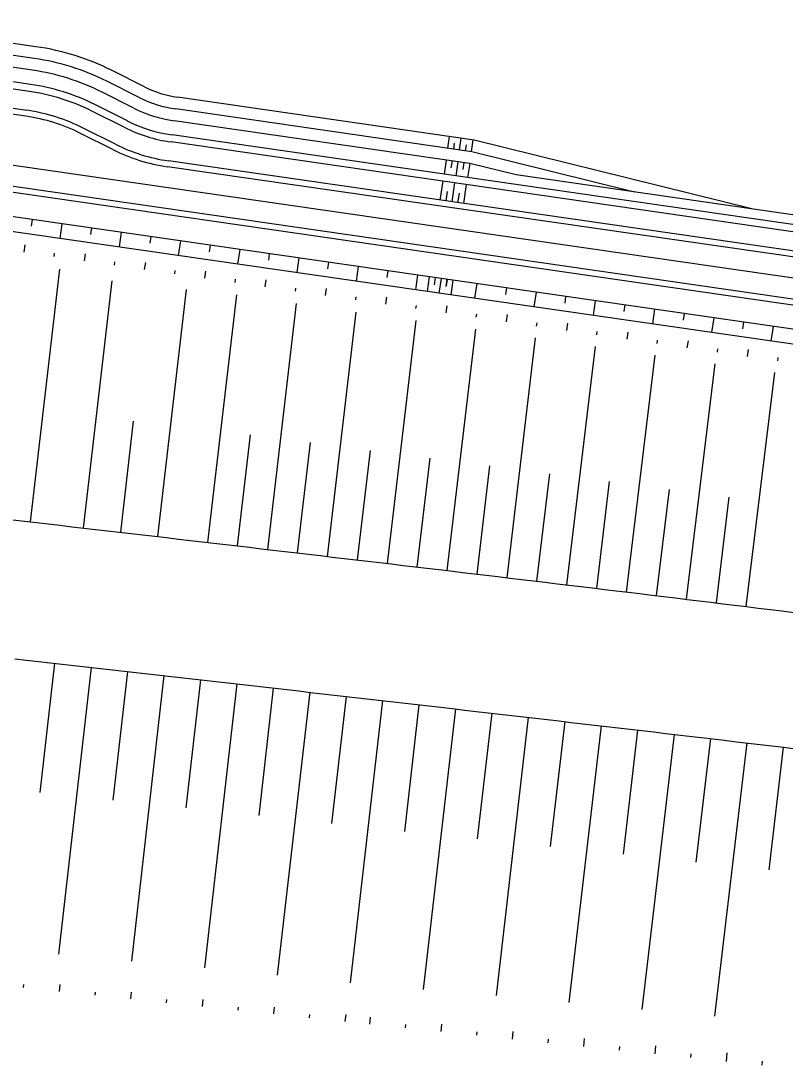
# Model space of a CAD drawing. Extents: x -552278 to -547230, y -1151007 to -1148251.
# Drawn here: x -551432.9 to -551368.8, y -1148702.5 to -1148614.8 of the extents above; entities that cross this region are included whole.
import ezdxf

# ---------------------------------------------------------------- set-up
doc = ezdxf.new("R2010")
doc.units = 0
doc.layers.add('u_trat navrh', color=7, linetype='Continuous')

msp = doc.modelspace()

# ---------------------------------------------------------------- linework, layer by layer
at = {"layer": 'u_trat navrh'}
for p, q in [((-551431.677, -1148616.996), (-551446.683, -1148614.829)), ((-551431.82, -1148617.986), (-551446.826, -1148615.819)), ((-551431.962, -1148618.975), (-551446.968, -1148616.808)), ((-551432.134, -1148620.163), (-551447.14, -1148617.996)), ((-551432.22, -1148620.757), (-551447.226, -1148618.59)), ((-551422.574, -1148620.365), (-551425.289, -1148619.002)), ((-551423.022, -1148621.258), (-551425.737, -1148619.896)), ((-551432.52, -1148622.835), (-551447.526, -1148620.668)), ((-551432.448, -1148622.341), (-551447.454, -1148620.174)), ((-551423.471, -1148622.152), (-551426.186, -1148620.79)), ((-551394.885, -1148624.835), (-551419.793, -1148621.238)), ((-551424.278, -1148623.761), (-551426.993, -1148622.398)), ((-551424.009, -1148623.225), (-551426.724, -1148621.862)), ((-551395.078, -1148625.817), (-551419.935, -1148622.228)), ((-551395.27, -1148626.8), (-551420.078, -1148623.218)), ((-551425.22, -1148625.638), (-551427.935, -1148624.275)), ((-551424.996, -1148625.191), (-551427.711, -1148623.828)), ((-551281.161, -1148645.097), (-551420.336, -1148624.999)), ((-551281.075, -1148644.503), (-551420.25, -1148624.405)), ((-551397.106, -1148625.524), (-551396.964, -1148624.535)), ((-551396.612, -1148625.596), (-551396.54, -1148625.101)), ((-551396.117, -1148625.667), (-551395.974, -1148624.678)), ((-551395.622, -1148625.739), (-551395.55, -1148625.244)), ((-551395.127, -1148625.81), (-551394.984, -1148624.821)), ((-551371.475, -1148630.64), (-551394.885, -1148624.835)), ((-551268.186, -1148656.417), (-551480.492, -1148625.759)), ((-551381.421, -1148629.204), (-551395.078, -1148625.817)), ((-551267.561, -1148653.224), (-551451.149, -1148626.713)), ((-551219.998, -1148659.587), (-551451.077, -1148626.218)), ((-551266.82, -1148648.784), (-551420.564, -1148626.583)), ((-551397.249, -1148626.514), (-551397.421, -1148627.702)), ((-551396.754, -1148626.586), (-551396.84, -1148627.179)), ((-551396.26, -1148626.657), (-551396.431, -1148627.845)), ((-551395.765, -1148626.729), (-551395.851, -1148627.322)), ((-551395.27, -1148626.8), (-551395.441, -1148627.988)), ((-551391.368, -1148627.768), (-551395.27, -1148626.8)), ((-551225.343, -1148655.279), (-551420.636, -1148627.077)), ((-551280.961, -1148643.711), (-551391.368, -1148627.768)), ((-551267.946, -1148655.189), (-551451.434, -1148628.692)), ((-551397.735, -1148629.879), (-551397.507, -1148628.296)), ((-551396.746, -1148630.022), (-551396.517, -1148628.439)), ((-551395.756, -1148630.165), (-551395.527, -1148628.582)), ((-551397.24, -1148629.951), (-551397.126, -1148629.159)), ((-551396.251, -1148630.094), (-551396.136, -1148629.302)), ((-551431.989, -1148631.5), (-551432.07, -1148632.057)), ((-551429.502, -1148631.859), (-551429.681, -1148633.097)), ((-551427.014, -1148632.219), (-551427.095, -1148632.775)), ((-551424.527, -1148632.578), (-551424.706, -1148633.815)), ((-551422.04, -1148632.937), (-551422.12, -1148633.494)), ((-551432.679, -1148634.24), (-551432.594, -1148633.646)), ((-551419.552, -1148633.296), (-551419.731, -1148634.533)), ((-551417.065, -1148633.655), (-551417.145, -1148634.212)), ((-551414.577, -1148634.015), (-551414.756, -1148635.252)), ((-551430.148, -1148634.605), (-551430.11, -1148634.338)), ((-551427.618, -1148634.971), (-551427.532, -1148634.377)), ((-551412.09, -1148634.374), (-551412.17, -1148634.931)), ((-551409.602, -1148634.733), (-551409.781, -1148635.97)), ((-551432.13, -1148656.902), (-551429.684, -1148635.683)), ((-551425.087, -1148635.336), (-551425.048, -1148635.069)), ((-551422.556, -1148635.702), (-551422.47, -1148635.108)), ((-551407.115, -1148635.092), (-551407.195, -1148635.649)), ((-551404.628, -1148635.451), (-551404.806, -1148636.689)), ((-551420.025, -1148636.067), (-551419.986, -1148635.8)), ((-551417.494, -1148636.433), (-551417.408, -1148635.839)), ((-551414.963, -1148636.798), (-551414.925, -1148636.531)), ((-551412.433, -1148637.163), (-551412.347, -1148636.57)), ((-551402.14, -1148635.811), (-551402.221, -1148636.367)), ((-551399.653, -1148636.17), (-551399.831, -1148637.407)), ((-551398.664, -1148636.313), (-551398.843, -1148637.55)), ((-551398.169, -1148636.384), (-551398.259, -1148637.003)), ((-551397.675, -1148636.455), (-551397.853, -1148637.693)), ((-551397.18, -1148636.527), (-551397.269, -1148637.145)), ((-551397.165, -1148636.529), (-551397.246, -1148637.086)), ((-551396.685, -1148636.598), (-551396.863, -1148637.836)), ((-551427.681, -1148657.415), (-551425.283, -1148636.671)), ((-551421.45, -1148658.137), (-551419.04, -1148637.397)), ((-551409.902, -1148637.529), (-551409.863, -1148637.262)), ((-551407.371, -1148637.894), (-551407.285, -1148637.301)), ((-551394.678, -1148636.888), (-551394.857, -1148638.125)), ((-551392.19, -1148637.247), (-551392.271, -1148637.804)), ((-551417.249, -1148658.626), (-551414.826, -1148637.828)), ((-551404.84, -1148638.26), (-551404.801, -1148637.993)), ((-551402.309, -1148638.625), (-551402.223, -1148638.031)), ((-551389.703, -1148637.607), (-551389.882, -1148638.844)), ((-551387.216, -1148637.966), (-551387.296, -1148638.523)), ((-551384.728, -1148638.325), (-551384.907, -1148639.562)), ((-551412.226, -1148659.213), (-551409.809, -1148638.553)), ((-551407.203, -1148659.802), (-551404.791, -1148639.277)), ((-551399.778, -1148638.991), (-551399.74, -1148638.724)), ((-551397.248, -1148639.356), (-551397.162, -1148638.762)), ((-551382.241, -1148638.684), (-551382.321, -1148639.241)), ((-551379.753, -1148639.043), (-551379.932, -1148640.281)), ((-551402.181, -1148660.393), (-551399.773, -1148640.002)), ((-551394.717, -1148639.722), (-551394.678, -1148639.455)), ((-551392.186, -1148640.087), (-551392.1, -1148639.493)), ((-551377.266, -1148639.403), (-551377.346, -1148639.959)), ((-551374.778, -1148639.762), (-551374.957, -1148640.999)), ((-551372.291, -1148640.121), (-551372.371, -1148640.678)), ((-551397.158, -1148660.988), (-551394.754, -1148640.727)), ((-551389.655, -1148640.453), (-551389.616, -1148640.185)), ((-551387.124, -1148640.818), (-551387.038, -1148640.224)), ((-551384.593, -1148641.184), (-551384.555, -1148640.916)), ((-551382.062, -1148641.549), (-551381.977, -1148640.955)), ((-551369.804, -1148640.48), (-551369.982, -1148641.717)), ((-551392.136, -1148661.586), (-551389.735, -1148641.451)), ((-551379.532, -1148641.915), (-551379.493, -1148641.647)), ((-551377.001, -1148642.28), (-551376.915, -1148641.686)), ((-551387.115, -1148662.186), (-551384.715, -1148642.176)), ((-551374.47, -1148642.646), (-551374.431, -1148642.378)), ((-551371.939, -1148643.011), (-551371.853, -1148642.417)), ((-551382.094, -1148662.79), (-551379.695, -1148642.901)), ((-551377.073, -1148663.398), (-551374.675, -1148643.626)), ((-551369.408, -1148643.376), (-551369.37, -1148643.109)), ((-551372.053, -1148664.009), (-551369.653, -1148644.351)), ((-551424.565, -1148657.776), (-551423.484, -1148648.453)), ((-551414.754, -1148658.917), (-551413.665, -1148649.589)), ((-551409.715, -1148659.507), (-551408.628, -1148650.241)), ((-551404.692, -1148660.097), (-551403.607, -1148650.891)), ((-551399.669, -1148660.69), (-551398.586, -1148651.544)), ((-551394.647, -1148661.286), (-551393.566, -1148652.198)), ((-551389.626, -1148661.885), (-551388.545, -1148652.853)), ((-551384.604, -1148662.488), (-551383.524, -1148653.511)), ((-551379.583, -1148663.094), (-551378.503, -1148654.17)), ((-551374.563, -1148663.703), (-551373.483, -1148654.832)), ((-551430.115, -1148668.766), (-551431.345, -1148679.609)), ((-551427.056, -1148669.113), (-551429.791, -1148693.212)), ((-551423.997, -1148669.46), (-551425.225, -1148680.277)), ((-551420.937, -1148669.808), (-551423.664, -1148693.781)), ((-551417.878, -1148670.156), (-551419.103, -1148680.915)), ((-551414.819, -1148670.504), (-551417.538, -1148694.349)), ((-551411.76, -1148670.853), (-551412.983, -1148681.559)), ((-551408.702, -1148671.203), (-551411.419, -1148694.963)), ((-551405.643, -1148671.553), (-551406.866, -1148682.231)), ((-551402.584, -1148671.904), (-551405.306, -1148695.601)), ((-551399.525, -1148672.256), (-551400.75, -1148682.895)), ((-551396.467, -1148672.608), (-551399.186, -1148696.177)), ((-551393.408, -1148672.962), (-551394.63, -1148683.521)), ((-551390.35, -1148673.316), (-551393.06, -1148696.683)), ((-551387.292, -1148673.671), (-551388.511, -1148684.155)), ((-551384.234, -1148674.027), (-551386.942, -1148697.257)), ((-551381.176, -1148674.384), (-551382.394, -1148684.807)), ((-551378.118, -1148674.742), (-551380.826, -1148697.835)), ((-551375.06, -1148675.101), (-551376.279, -1148685.463)), ((-551372.002, -1148675.462), (-551374.713, -1148698.418)), ((-551368.945, -1148675.824), (-551370.165, -1148686.123)), ((-551432.715, -1148696.005), (-551432.688, -1148695.745)), ((-551429.714, -1148696.321), (-551429.654, -1148695.744)), ((-551426.714, -1148696.638), (-551426.687, -1148696.378)), ((-551423.714, -1148696.954), (-551423.653, -1148696.377)), ((-551420.713, -1148697.271), (-551420.686, -1148697.011)), ((-551417.713, -1148697.587), (-551417.652, -1148697.01)), ((-551414.712, -1148697.904), (-551414.685, -1148697.644)), ((-551411.712, -1148698.221), (-551411.651, -1148697.643)), ((-551408.711, -1148698.537), (-551408.684, -1148698.277)), ((-551405.711, -1148698.854), (-551405.65, -1148698.276)), ((-551403.645, -1148699.071), (-551403.584, -1148698.488)), ((-551400.652, -1148699.384), (-551400.624, -1148699.116)), ((-551397.66, -1148699.697), (-551397.597, -1148699.09)), ((-551394.668, -1148700.01), (-551394.639, -1148699.731)), ((-551391.676, -1148700.323), (-551391.61, -1148699.691)), ((-551388.683, -1148700.636), (-551388.653, -1148700.346)), ((-551385.691, -1148700.949), (-551385.622, -1148700.292)), ((-551382.699, -1148701.262), (-551382.667, -1148700.961)), ((-551379.707, -1148701.575), (-551379.635, -1148700.893)), ((-551373.722, -1148702.202), (-551373.648, -1148701.494)), ((-551376.714, -1148701.889), (-551376.682, -1148701.576)), ((-551370.73, -1148702.515), (-551370.696, -1148702.191))]:
    msp.add_line(p, q, dxfattribs=at)
for points in [[(-551213.104, -1148658.815), (-551450.828, -1148624.486)], [(-551433.633, -1148656.728), (-551432.639, -1148656.843), (-551431.646, -1148656.957), (-551430.652, -1148657.072), (-551429.658, -1148657.187), (-551428.665, -1148657.301), (-551427.671, -1148657.416), (-551426.677, -1148657.531), (-551425.684, -1148657.646), (-551424.69, -1148657.761), (-551423.696, -1148657.877), (-551422.703, -1148657.992), (-551421.709, -1148658.107), (-551420.716, -1148658.223), (-551419.722, -1148658.338), (-551418.728, -1148658.454), (-551417.735, -1148658.569), (-551416.741, -1148658.685), (-551415.748, -1148658.801), (-551414.754, -1148658.917), (-551413.761, -1148659.033), (-551412.767, -1148659.149), (-551411.773, -1148659.266), (-551410.78, -1148659.382), (-551409.786, -1148659.498), (-551408.793, -1148659.615), (-551407.799, -1148659.732), (-551406.806, -1148659.848), (-551405.812, -1148659.965), (-551404.819, -1148660.082), (-551403.825, -1148660.199), (-551402.832, -1148660.317), (-551401.838, -1148660.434), (-551400.845, -1148660.551), (-551399.851, -1148660.669), (-551398.858, -1148660.786), (-551397.864, -1148660.904), (-551396.871, -1148661.022), (-551395.878, -1148661.14), (-551394.884, -1148661.258), (-551393.891, -1148661.376), (-551392.897, -1148661.495), (-551391.904, -1148661.613), (-551390.911, -1148661.732), (-551389.917, -1148661.851), (-551388.924, -1148661.969), (-551387.931, -1148662.088), (-551386.937, -1148662.208), (-551385.944, -1148662.327), (-551384.951, -1148662.446), (-551383.957, -1148662.566), (-551382.964, -1148662.685), (-551381.971, -1148662.805), (-551380.978, -1148662.925), (-551379.984, -1148663.045), (-551378.991, -1148663.165), (-551377.998, -1148663.286), (-551377.005, -1148663.406), (-551376.011, -1148663.527), (-551375.018, -1148663.648), (-551374.025, -1148663.768), (-551373.032, -1148663.89), (-551372.039, -1148664.011), (-551371.046, -1148664.132), (-551370.053, -1148664.254), (-551369.059, -1148664.375), (-551368.066, -1148664.497)], [(-551433.458, -1148668.387), (-551432.465, -1148668.499), (-551431.471, -1148668.612), (-551430.478, -1148668.724), (-551429.484, -1148668.837), (-551428.491, -1148668.95), (-551427.497, -1148669.063), (-551426.504, -1148669.175), (-551425.51, -1148669.288), (-551424.516, -1148669.401), (-551423.523, -1148669.514), (-551422.53, -1148669.627), (-551421.536, -1148669.74), (-551420.543, -1148669.853), (-551419.549, -1148669.966), (-551418.556, -1148670.079), (-551417.562, -1148670.192), (-551416.569, -1148670.305), (-551415.575, -1148670.418), (-551414.582, -1148670.531), (-551413.589, -1148670.645), (-551412.595, -1148670.758), (-551411.602, -1148670.871), (-551410.609, -1148670.985), (-551409.615, -1148671.098), (-551408.622, -1148671.212), (-551407.629, -1148671.326), (-551406.635, -1148671.44), (-551405.642, -1148671.553), (-551404.649, -1148671.667), (-551403.656, -1148671.781), (-551402.662, -1148671.895), (-551401.669, -1148672.009), (-551400.676, -1148672.123), (-551399.683, -1148672.238), (-551398.69, -1148672.352), (-551397.696, -1148672.466), (-551396.703, -1148672.581), (-551395.71, -1148672.696), (-551394.717, -1148672.81), (-551393.724, -1148672.925), (-551392.731, -1148673.04), (-551391.738, -1148673.155), (-551390.745, -1148673.27), (-551389.752, -1148673.385), (-551388.759, -1148673.5), (-551387.766, -1148673.616), (-551386.773, -1148673.731), (-551385.78, -1148673.847), (-551384.787, -1148673.962), (-551383.794, -1148674.078), (-551382.801, -1148674.194), (-551381.808, -1148674.31), (-551380.815, -1148674.426), (-551379.822, -1148674.542), (-551378.83, -1148674.659), (-551377.837, -1148674.775), (-551376.844, -1148674.892), (-551375.851, -1148675.008), (-551374.859, -1148675.125), (-551373.866, -1148675.242), (-551372.873, -1148675.359), (-551371.88, -1148675.476), (-551370.888, -1148675.594), (-551369.895, -1148675.711), (-551368.902, -1148675.829), (-551367.91, -1148675.946)]]:
    msp.add_lwpolyline(points, dxfattribs=at)
for centre, radius, start, end in [((-551434.664, -1148637.681), 20.9, 63.34797, 81.78292), ((-551434.664, -1148637.681), 19.9, 63.34797, 81.78292), ((-551434.664, -1148637.681), 18.9, 63.34797, 81.78292), ((-551434.664, -1148637.681), 18.9, 63.34797, 81.78292), ((-551434.664, -1148637.681), 17.1, 63.34797, 81.78292), ((-551434.664, -1148637.681), 17.7, 63.34797, 81.78292), ((-551418.492, -1148612.231), 9.1, 243.34797, 261.78292), ((-551418.492, -1148612.231), 10.1, 243.34797, 261.78292), ((-551434.664, -1148637.681), 15.5, 63.34797, 81.78292), ((-551418.492, -1148612.231), 11.1, 243.34797, 261.78292), ((-551434.664, -1148637.681), 15, 63.34797, 81.78292), ((-551418.492, -1148612.231), 12.3, 243.34797, 261.78292), ((-551418.492, -1148612.231), 12.9, 243.34797, 261.78292), ((-551418.492, -1148612.231), 14.5, 243.34797, 261.78292), ((-551418.492, -1148612.231), 15, 243.34797, 261.78292)]:
    msp.add_arc(centre, radius, start, end, dxfattribs=at)

doc.saveas('drawing.dxf')
